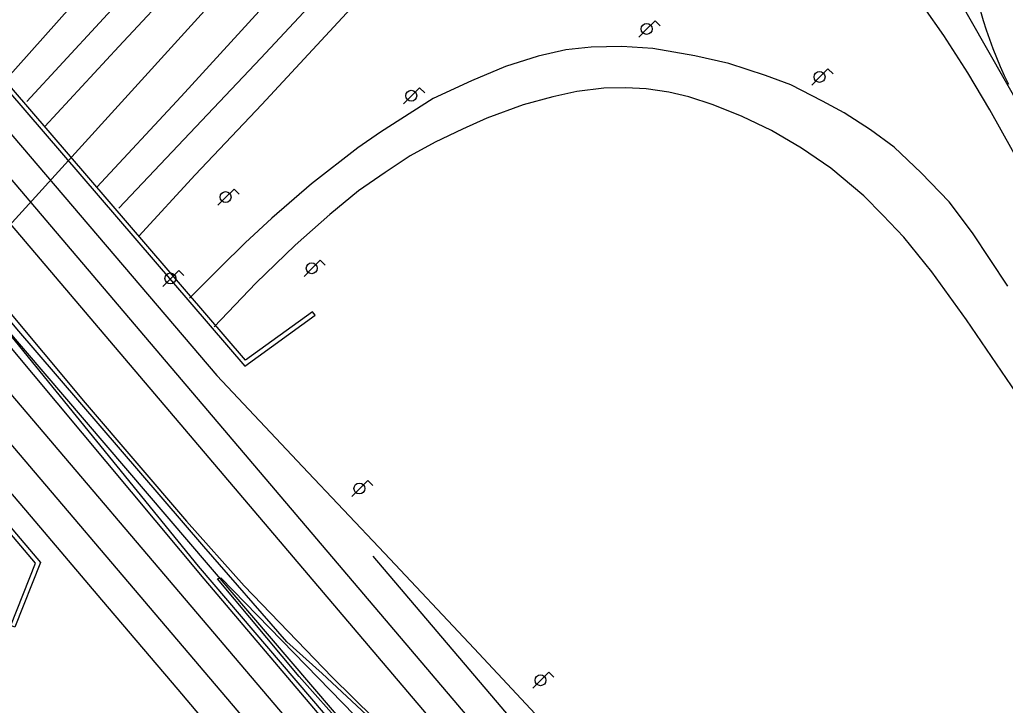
# Model space of a CAD drawing. Extents: x 282771 to 285132, y 4823109 to 4825496.
# Drawn here: x 283301 to 283415.6, y 4823419 to 4823498.7 of the extents above; entities that cross this region are included whole.
import ezdxf

# ---------------------------------------------------------------- set-up
doc = ezdxf.new("R2010")
doc.units = 0
for name, color, linetype in [('BORDILLO', 7, 'Continuous'), ('CALLE-EJE', 7, 'Continuous'), ('FAROLA', 7, 'Continuous'), ('PUENTE', 7, 'Continuous'), ('SENAL-VIARIA', 7, 'Continuous'), ('ZONA-VERDE', 7, 'Continuous')]:
    doc.layers.add(name, color=color, linetype=linetype)

msp = doc.modelspace()

# ---------------------------------------------------------------- linework, layer by layer
at = {"layer": 'BORDILLO'}
msp.add_lwpolyline([(283341.89, 4823417.37), (283336.16, 4823422.74), (283332.05, 4823426.4), (283322.4, 4823437.5), (283300.66, 4823462.8), (283281.93, 4823485.24), (283281.2, 4823485.69), (283280.14, 4823485.82), (283279.58, 4823485.52), (283281.31, 4823483.28), (283298.07, 4823464.26), (283321.74, 4823435.21), (283344.44, 4823408.63)], dxfattribs=at)
at = {"layer": 'CALLE-EJE'}
for points in [[(283294.29, 4823468.81), (283332.47, 4823510.78), (283376.81, 4823559.52)], [(283603.14, 4823109), (283586.08, 4823127.71), (283294.29, 4823468.81)]]:
    msp.add_lwpolyline(points, dxfattribs=at)
at = {"layer": 'FAROLA'}
for p, q in [((283374.86, 4823498.58), (283373.92, 4823497.65)), ((283375.45, 4823497.99), (283374.86, 4823498.58)), ((283373.92, 4823497.65), (283372.99, 4823496.71)), ((283394.96, 4823493), (283394.02, 4823492.07)), ((283395.55, 4823492.41), (283394.96, 4823493)), ((283394.02, 4823492.07), (283393.09, 4823491.13)), ((283347.49, 4823490.81), (283346.55, 4823489.88)), ((283348.08, 4823490.22), (283347.49, 4823490.81)), ((283346.55, 4823489.88), (283345.62, 4823488.94)), ((283325.91, 4823479.03), (283324.97, 4823478.1)), ((283326.5, 4823478.44), (283325.91, 4823479.03)), ((283324.97, 4823478.1), (283324.04, 4823477.16)), ((283335.93, 4823470.76), (283334.99, 4823469.83)), ((283336.52, 4823470.17), (283335.93, 4823470.76)), ((283319.5, 4823469.58), (283318.56, 4823468.65)), ((283320.09, 4823468.99), (283319.5, 4823469.58)), ((283334.99, 4823469.83), (283334.06, 4823468.89)), ((283318.56, 4823468.65), (283317.63, 4823467.71)), ((283341.47, 4823445.16), (283340.53, 4823444.23)), ((283342.06, 4823444.57), (283341.47, 4823445.16)), ((283340.53, 4823444.23), (283339.6, 4823443.29)), ((283362.52, 4823422.87), (283361.58, 4823421.94)), ((283363.11, 4823422.28), (283362.52, 4823422.87)), ((283361.58, 4823421.94), (283360.65, 4823421))]:
    msp.add_line(p, q, dxfattribs=at)
for centre, radius in [((283373.88, 4823497.65), 0.637), ((283393.98, 4823492.07), 0.637), ((283346.51, 4823489.88), 0.637), ((283324.93, 4823478.1), 0.638), ((283334.95, 4823469.83), 0.637), ((283318.52, 4823468.65), 0.637), ((283340.49, 4823444.23), 0.637), ((283361.54, 4823421.94), 0.637)]:
    msp.add_circle(centre, radius, dxfattribs=at)
at = {"layer": 'PUENTE'}
for points in [[(283335.33, 4823464.36), (283335.04, 4823464.77), (283327.26, 4823459.13), (283270.44, 4823525.24), (283270.06, 4823524.91), (283327.18, 4823458.46), (283335.33, 4823464.36)], [(283300.43, 4823428.11), (283299.96, 4823428.29), (283302.82, 4823435.53), (283264.41, 4823480.88), (283262.86, 4823478.99), (283262.47, 4823479.31), (283264.4, 4823481.67), (283303.4, 4823435.62), (283300.43, 4823428.11)]]:
    msp.add_lwpolyline(points, dxfattribs=at)
at = {"layer": 'SENAL-VIARIA'}
for points in [[(282846.25, 4823786.41), (282892.2, 4823765.3), (282959.66, 4823734.22), (283032.31, 4823701.16), (283067.69, 4823684.63), (283081.79, 4823677.54), (283090.89, 4823672.36), (283104.6, 4823664.68), (283119.08, 4823655.76), (283131.83, 4823647.99), (283140.75, 4823642.34), (283151.2, 4823635.05), (283159.73, 4823628.52), (283171.14, 4823619.7), (283185.06, 4823607.64), (283196.9, 4823596.57), (283213.93, 4823579.42), (283296.14, 4823484.68), (283383.36, 4823382.03), (283466.69, 4823284.29)], [(282844.81, 4823783.28), (282890.76, 4823762.17), (282958.23, 4823731.09), (283030.87, 4823698.03), (283066.19, 4823681.53), (283080.16, 4823674.5), (283089.2, 4823669.36), (283102.86, 4823661.71), (283117.28, 4823652.83), (283130.01, 4823645.07), (283138.84, 4823639.47), (283149.16, 4823632.26), (283157.63, 4823625.79), (283168.95, 4823617.03), (283182.76, 4823605.08), (283194.5, 4823594.1), (283211.41, 4823577.07), (283293.52, 4823482.43), (283380.73, 4823379.8), (283464.06, 4823282.06)], [(283224.96, 4823573.4), (283323.93, 4823457.36), (283333.87, 4823446.8), (283343.4, 4823436.7), (283353.81, 4823425.62), (283370.23, 4823408.06)], [(283340.11, 4823546.65), (283339.7, 4823543.55), (283338.97, 4823540.69), (283338.23, 4823538.49), (283337.19, 4823536.31), (283334.99, 4823533.19), (283331.53, 4823528.99), (283327.96, 4823524.62), (283324.42, 4823520.25), (283320.53, 4823515.51), (283299.22, 4823491.56)], [(283341.46, 4823536.22), (283339.08, 4823532.13), (283335.27, 4823527.19), (283331.99, 4823523.05), (283314.51, 4823502.97), (283301.82, 4823489.23)], [(283312.51, 4823476.83), (283329.04, 4823494.26), (283344.45, 4823510.8), (283349.41, 4823515.86), (283350.9, 4823517.04), (283352.11, 4823517.78), (283353.7, 4823518.71), (283355.49, 4823519.32), (283356.68, 4823519.55), (283358.4, 4823519.84)], [(283345.88, 4823506.96), (283329.13, 4823488.86), (283321.41, 4823480.69), (283314.85, 4823473.57)], [(283303.9, 4823486.31), (283312.52, 4823495.6), (283319.67, 4823503.33)], [(283417.5, 4823488.23), (283409.61, 4823502.15)], [(283330.09, 4823501.1), (283319.77, 4823489.78), (283309.96, 4823479.26)], [(283436.75, 4823447), (283413.79, 4823488.23), (283411.22, 4823492.53), (283408.45, 4823496.89), (283406.14, 4823500.14)], [(283412.68, 4823499.72), (283413.01, 4823498.63), (283413.36, 4823497.54), (283413.74, 4823496.46), (283414.14, 4823495.39), (283414.55, 4823494.33), (283414.99, 4823493.28), (283415.46, 4823492.25), (283415.94, 4823491.22)], [(283415.86, 4823467.76), (283411.77, 4823473.93), (283409.04, 4823477.56), (283405.81, 4823480.94), (283402.64, 4823483.89), (283399.91, 4823485.92), (283396.83, 4823487.89), (283394.34, 4823489.27), (283390.66, 4823491.15), (283387.7, 4823492.25), (283383.43, 4823493.64), (283379.47, 4823494.53), (283374.61, 4823495.36), (283371.01, 4823495.6), (283367.42, 4823495.54), (283364.47, 4823495.23), (283361.27, 4823494.47), (283357.49, 4823493.3), (283353.5, 4823491.61), (283349.07, 4823489.58), (283342.93, 4823485.66), (283340.32, 4823483.84), (283334.91, 4823479.63), (283330.32, 4823475.66), (283327.22, 4823472.8), (283324.33, 4823469.94), (283320.73, 4823466.36)], [(283269.97, 4823490.4), (283285.22, 4823472.46), (283390.9, 4823348.16), (283454.1, 4823273.62)], [(283418.62, 4823452.75), (283411.05, 4823463.85), (283407.05, 4823469.4), (283403.8, 4823473.46), (283401.33, 4823476.01), (283399.14, 4823478.25), (283395.31, 4823481.45), (283391.89, 4823483.8), (283388.41, 4823485.85), (283384.99, 4823487.47), (283381.63, 4823488.84), (283378.8, 4823489.74), (283376.47, 4823490.3), (283373.84, 4823490.67), (283371.46, 4823490.81), (283368.91, 4823490.75), (283365.77, 4823490.39), (283362.97, 4823489.77), (283359.52, 4823488.82), (283355.32, 4823487.28), (283352.46, 4823486.01), (283349.29, 4823484.5), (283346.38, 4823482.9), (283343.49, 4823480.97), (283340.38, 4823478.81), (283337.04, 4823476.09), (283333.01, 4823472.51), (283328.43, 4823468.1), (283323.59, 4823463.01)], [(283267.12, 4823487.98), (283282.37, 4823470.04), (283388.05, 4823345.74), (283451.25, 4823271.2)], [(283190.59, 4823396.88), (283208.24, 4823419.48), (283219.41, 4823434.35), (283226.97, 4823444.88), (283234.54, 4823455.78), (283242.23, 4823466.17), (283248.91, 4823474.13), (283252.15, 4823478.08), (283255.23, 4823481.48), (283256.79, 4823483.1), (283257.98, 4823484.09), (283259.53, 4823485.65), (283260.75, 4823486.44), (283262.11, 4823487.2), (283263.07, 4823487.5), (283275.62, 4823472.29), (283302.34, 4823440.93), (283310.52, 4823431.3), (283319.36, 4823420.85), (283326.95, 4823411.92)], [(283367.4, 4823380.72), (283322.44, 4823433.71), (283296.85, 4823464.31), (283290.9, 4823471.09), (283282.03, 4823481.87), (283278.66, 4823485.94), (283279.72, 4823486.27), (283280.78, 4823486.37), (283281.7, 4823486.04), (283282.73, 4823485.15), (283283.52, 4823484.35), (283284.81, 4823482.8), (283298.82, 4823465.9), (283308.62, 4823454.19), (283320.37, 4823440.42), (283327.09, 4823432.91), (283337.31, 4823422.28), (283337.31, 4823422.28), (283342.15, 4823417.52)], [(283342.06, 4823436.36), (283379.25, 4823392.59)]]:
    msp.add_lwpolyline(points, dxfattribs=at)
at = {"layer": 'ZONA-VERDE'}
for p, q in [((283324, 4823433.72), (283324.36, 4823433.83)), ((283333.49, 4823422.36), (283324, 4823433.72)), ((283324.36, 4823433.83), (283346.9, 4823410.75)), ((283339.44, 4823415.7), (283333.49, 4823422.36))]:
    msp.add_line(p, q, dxfattribs=at)

doc.saveas('drawing.dxf')
